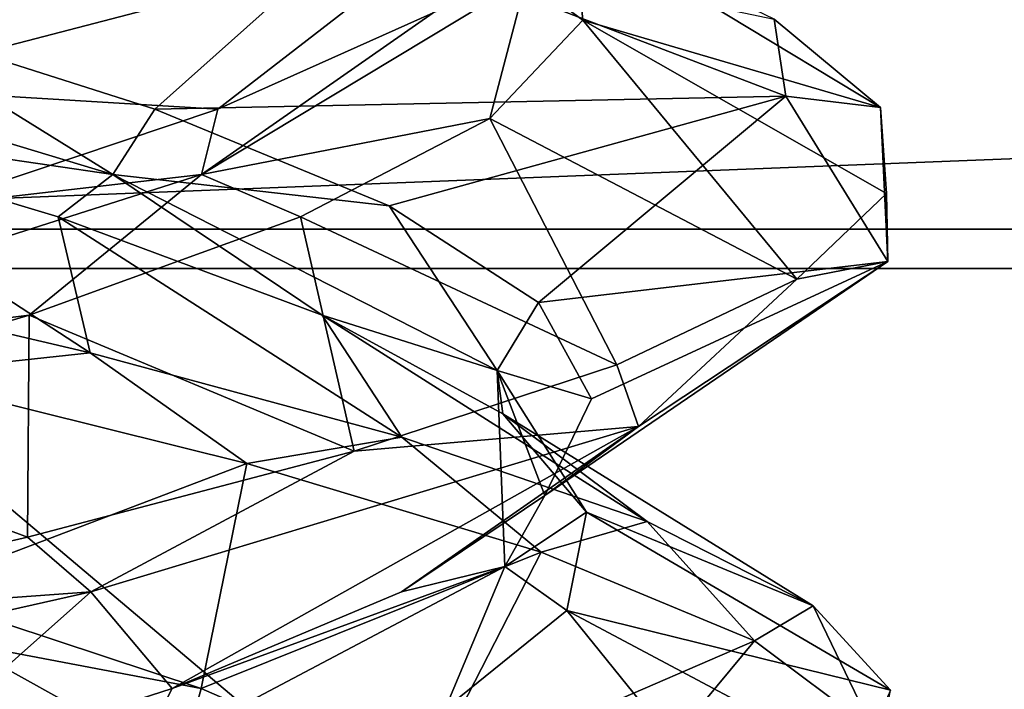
# Model space of a CAD drawing. Header units: millimetres. Extents: x -36.5 to 36.5, y -8.8 to 41.6.
# Tile 305 of 434: x 0.7 to 1.6, y 37.7 to 38.3. Entities that reach past the tile are written whole.
import ezdxf

# ---------------------------------------------------------------- set-up
doc = ezdxf.new("R2010")
doc.units = ezdxf.units.MM
doc.header["$LTSCALE"] = 65.185185
for name, color, linetype in [('160', 7, 'CONTINUOUS'), ('166', 7, 'CONTINUOUS'), ('232', 7, 'CONTINUOUS'), ('233', 7, 'CONTINUOUS'), ('234', 7, 'CONTINUOUS'), ('235', 7, 'CONTINUOUS'), ('236', 7, 'CONTINUOUS'), ('237', 7, 'CONTINUOUS'), ('242', 7, 'CONTINUOUS'), ('243', 7, 'CONTINUOUS'), ('321', 7, 'CONTINUOUS'), ('326', 7, 'CONTINUOUS'), ('327', 7, 'CONTINUOUS'), ('338', 7, 'CONTINUOUS'), ('340', 7, 'CONTINUOUS'), ('366', 7, 'CONTINUOUS'), ('383', 7, 'CONTINUOUS'), ('384', 7, 'CONTINUOUS'), ('386', 7, 'CONTINUOUS'), ('5', 7, 'CONTINUOUS'), ('519', 7, 'CONTINUOUS'), ('520', 7, 'CONTINUOUS'), ('71', 7, 'CONTINUOUS'), ('72', 7, 'CONTINUOUS'), ('73', 7, 'CONTINUOUS'), ('74', 7, 'CONTINUOUS'), ('75', 7, 'CONTINUOUS'), ('76', 7, 'CONTINUOUS'), ('81', 7, 'CONTINUOUS'), ('82', 7, 'CONTINUOUS')]:
    doc.layers.add(name, color=color, linetype=linetype)

msp = doc.modelspace()

# ---------------------------------------------------------------- linework, layer by layer
at = {"layer": '160', "color": 7, "linetype": 'CONTINUOUS'}
for points in [[(0.46314, 38.10009, 9.57329), (0.78344, 38.02508, 9.72085), (0.60408, 38.00556, 9.62702), (0.46314, 38.10009, 9.57329)], [(0.78344, 38.02508, 9.72085), (0.92256, 37.92664, 9.81725), (0.60408, 38.00556, 9.62702), (0.78344, 38.02508, 9.72085)], [(0.78344, 38.02508, 9.72085), (1.06043, 37.95007, 9.93911), (0.92256, 37.92664, 9.81725), (0.78344, 38.02508, 9.72085)], [(1.06043, 37.95007, 9.93911), (1.18459, 37.84772, 10.07981), (0.92256, 37.92664, 9.81725), (1.06043, 37.95007, 9.93911)], [(1.06043, 37.95007, 9.93911), (1.27882, 37.87506, 10.21602), (1.18459, 37.84772, 10.07981), (1.06043, 37.95007, 9.93911)], [(1.27882, 37.87506, 10.21602), (1.37417, 37.76881, 10.39862), (1.18459, 37.84772, 10.07981), (1.27882, 37.87506, 10.21602)], [(1.27882, 37.87506, 10.21602), (1.42652, 37.80004, 10.53629), (1.37417, 37.76881, 10.39862), (1.27882, 37.87506, 10.21602)], [(1.42652, 37.80004, 10.53629), (1.47972, 37.6899, 10.7542), (1.37417, 37.76881, 10.39862), (1.42652, 37.80004, 10.53629)], [(1.42652, 37.80004, 10.53629), (1.49536, 37.72503, 10.88217), (1.47972, 37.6899, 10.7542), (1.42652, 37.80004, 10.53629)]]:
    msp.add_3dface(points, dxfattribs=at)
at = {"layer": '166', "color": 7, "linetype": 'CONTINUOUS'}
for points in [[(1.10148, 38.4, -9.9818), (0.57613, 38.32548, -9.61506), (0.56941, 38.26144, -9.61228), (1.10148, 38.4, -9.9818)], [(1.0182, 38.4, -12.10148), (1.39182, 38.32163, -11.55931), (1.40211, 38.25313, -11.533), (1.0182, 38.4, -12.10148)], [(1.39182, 38.32163, -11.55931), (1.48628, 38.24309, -11.20245), (1.40211, 38.25313, -11.533), (1.39182, 38.32163, -11.55931)], [(1.40211, 38.25313, -11.533), (1.48628, 38.24309, -11.20245), (1.49278, 38.10626, -10.85304), (1.40211, 38.25313, -11.533)], [(1.48628, 38.24309, -11.20245), (1.49171, 38.16652, -10.8425), (1.49278, 38.10626, -10.85304), (1.48628, 38.24309, -11.20245)], [(1.49171, 38.16652, -10.8425), (1.41208, 38.09048, -10.49401), (1.49278, 38.10626, -10.85304), (1.49171, 38.16652, -10.8425)], [(1.49278, 38.10626, -10.85304), (1.41208, 38.09048, -10.49401), (1.27124, 37.95939, -10.2038), (1.49278, 38.10626, -10.85304)], [(1.41208, 38.09048, -10.49401), (1.25174, 38.01424, -10.17347), (1.27124, 37.95939, -10.2038), (1.41208, 38.09048, -10.49401)], [(1.25174, 38.01424, -10.17347), (1.01822, 37.93751, -9.89853), (1.27124, 37.95939, -10.2038), (1.25174, 38.01424, -10.17347)], [(1.27124, 37.95939, -10.2038), (1.01822, 37.93751, -9.89853), (0.78382, 37.81252, -9.72108), (1.27124, 37.95939, -10.2038)], [(1.01822, 37.93751, -9.89853), (0.72756, 37.8612, -9.68826), (0.78382, 37.81252, -9.72108), (1.01822, 37.93751, -9.89853)], [(0.72756, 37.8612, -9.68826), (0.39196, 37.78415, -9.55212), (0.78382, 37.81252, -9.72108), (0.72756, 37.8612, -9.68826)], [(0.78382, 37.81252, -9.72108), (0.39196, 37.78415, -9.55212), (0.13245, 37.66564, -9.50586), (0.78382, 37.81252, -9.72108)]]:
    msp.add_3dface(points, dxfattribs=at)
at = {"layer": '232', "color": 7, "linetype": 'CONTINUOUS'}
for points in [[(0.78344, 38.02508, -12.27915), (0.46314, 38.10009, -12.42671), (0.46319, 38.23328, -12.13877), (0.78344, 38.02508, -12.27915)], [(0.75482, 38.14581, -11.97036), (0.78344, 38.02508, -12.27915), (0.46319, 38.23328, -12.13877), (0.75482, 38.14581, -11.97036)], [(1.06043, 37.95007, -12.06089), (0.78344, 38.02508, -12.27915), (0.75482, 38.14581, -11.97036), (1.06043, 37.95007, -12.06089)], [(0.98981, 38.05834, -11.72913), (1.06043, 37.95007, -12.06089), (0.75482, 38.14581, -11.97036), (0.98981, 38.05834, -11.72913)], [(1.27882, 37.87506, -11.78398), (1.06043, 37.95007, -12.06089), (0.98981, 38.05834, -11.72913), (1.27882, 37.87506, -11.78398)], [(1.15052, 37.97087, -11.43319), (1.27882, 37.87506, -11.78398), (0.98981, 38.05834, -11.72913), (1.15052, 37.97087, -11.43319)], [(1.42652, 37.80004, -11.46371), (1.27882, 37.87506, -11.78398), (1.15052, 37.97087, -11.43319), (1.42652, 37.80004, -11.46371)], [(1.2249, 37.8834, -11.10474), (1.42652, 37.80004, -11.46371), (1.15052, 37.97087, -11.43319), (1.2249, 37.8834, -11.10474)], [(1.20736, 37.79593, -10.76844), (1.49536, 37.72503, -11.11783), (1.2249, 37.8834, -11.10474), (1.20736, 37.79593, -10.76844)], [(1.49536, 37.72503, -11.11783), (1.42652, 37.80004, -11.46371), (1.2249, 37.8834, -11.10474), (1.49536, 37.72503, -11.11783)], [(1.09923, 37.70846, -10.44951), (1.38584, 37.57501, -10.42604), (1.20736, 37.79593, -10.76844), (1.09923, 37.70846, -10.44951)], [(1.48155, 37.65002, -10.76546), (1.49536, 37.72503, -11.11783), (1.20736, 37.79593, -10.76844), (1.48155, 37.65002, -10.76546)], [(1.38584, 37.57501, -10.42604), (1.48155, 37.65002, -10.76546), (1.20736, 37.79593, -10.76844), (1.38584, 37.57501, -10.42604)]]:
    msp.add_3dface(points, dxfattribs=at)
at = {"layer": '233', "color": 7, "linetype": 'CONTINUOUS'}
for points in [[(0.46319, 38.23328, -12.13877), (0.22707, 38.35781, -12.17148), (0.80359, 38.18357, -11.88214), (0.46319, 38.23328, -12.13877)], [(0.80359, 38.18357, -11.88214), (0.22707, 38.35781, -12.17148), (0.57156, 38.32733, -12.08842), (0.80359, 38.18357, -11.88214)], [(0.84084, 38.24151, -11.89685), (0.80359, 38.18357, -11.88214), (0.57156, 38.32733, -12.08842), (0.84084, 38.24151, -11.89685)], [(1.04935, 38.15568, -11.64047), (0.80359, 38.18357, -11.88214), (0.84084, 38.24151, -11.89685), (1.04935, 38.15568, -11.64047)], [(0.75482, 38.14581, -11.97036), (0.46319, 38.23328, -12.13877), (0.80359, 38.18357, -11.88214), (0.75482, 38.14581, -11.97036)], [(0.98981, 38.05834, -11.72913), (0.75482, 38.14581, -11.97036), (0.80359, 38.18357, -11.88214), (0.98981, 38.05834, -11.72913)], [(0.98981, 38.05834, -11.72913), (0.80359, 38.18357, -11.88214), (1.14528, 38.00934, -11.33504), (0.98981, 38.05834, -11.72913)], [(1.14528, 38.00934, -11.33504), (0.80359, 38.18357, -11.88214), (1.04935, 38.15568, -11.64047), (1.14528, 38.00934, -11.33504)], [(1.18204, 38.06986, -11.33781), (1.14528, 38.00934, -11.33504), (1.04935, 38.15568, -11.64047), (1.18204, 38.06986, -11.33781)], [(1.22932, 37.98403, -11.01074), (1.14528, 38.00934, -11.33504), (1.18204, 38.06986, -11.33781), (1.22932, 37.98403, -11.01074)], [(1.15052, 37.97087, -11.43319), (0.98981, 38.05834, -11.72913), (1.14528, 38.00934, -11.33504), (1.15052, 37.97087, -11.43319)], [(1.2249, 37.8834, -11.10474), (1.15052, 37.97087, -11.43319), (1.14528, 38.00934, -11.33504), (1.2249, 37.8834, -11.10474)], [(1.2249, 37.8834, -11.10474), (1.14528, 38.00934, -11.33504), (1.15232, 37.83511, -10.69003), (1.2249, 37.8834, -11.10474)], [(1.15232, 37.83511, -10.69003), (1.14528, 38.00934, -11.33504), (1.18777, 37.89821, -10.6829), (1.15232, 37.83511, -10.69003)], [(1.18777, 37.89821, -10.6829), (1.14528, 38.00934, -11.33504), (1.22932, 37.98403, -11.01074), (1.18777, 37.89821, -10.6829)], [(1.06038, 37.81238, -10.37796), (1.15232, 37.83511, -10.69003), (1.18777, 37.89821, -10.6829), (1.06038, 37.81238, -10.37796)], [(1.20736, 37.79593, -10.76844), (1.2249, 37.8834, -11.10474), (1.15232, 37.83511, -10.69003), (1.20736, 37.79593, -10.76844)], [(1.09923, 37.70846, -10.44951), (1.15232, 37.83511, -10.69003), (0.82264, 37.66087, -10.1356), (1.09923, 37.70846, -10.44951)], [(0.82264, 37.66087, -10.1356), (1.15232, 37.83511, -10.69003), (0.85638, 37.72656, -10.11798), (0.82264, 37.66087, -10.1356)], [(0.85638, 37.72656, -10.11798), (1.15232, 37.83511, -10.69003), (1.06038, 37.81238, -10.37796), (0.85638, 37.72656, -10.11798)], [(1.09923, 37.70846, -10.44951), (1.20736, 37.79593, -10.76844), (1.15232, 37.83511, -10.69003), (1.09923, 37.70846, -10.44951)], [(0.59049, 37.64073, -9.92173), (0.82264, 37.66087, -10.1356), (0.85638, 37.72656, -10.11798), (0.59049, 37.64073, -9.92173)]]:
    msp.add_3dface(points, dxfattribs=at)
at = {"layer": '234', "color": 7, "linetype": 'CONTINUOUS'}
for points in [[(1.0182, 38.4, -12.10148), (0.84084, 38.24151, -11.89685), (0.57156, 38.32733, -12.08842), (1.0182, 38.4, -12.10148)], [(1.0182, 38.4, -12.10148), (1.40211, 38.25313, -11.533), (0.84084, 38.24151, -11.89685), (1.0182, 38.4, -12.10148)], [(1.40211, 38.25313, -11.533), (1.04935, 38.15568, -11.64047), (0.84084, 38.24151, -11.89685), (1.40211, 38.25313, -11.533)], [(1.40211, 38.25313, -11.533), (1.18204, 38.06986, -11.33781), (1.04935, 38.15568, -11.64047), (1.40211, 38.25313, -11.533)], [(1.40211, 38.25313, -11.533), (1.49278, 38.10626, -10.85304), (1.18204, 38.06986, -11.33781), (1.40211, 38.25313, -11.533)], [(1.49278, 38.10626, -10.85304), (1.22932, 37.98403, -11.01074), (1.18204, 38.06986, -11.33781), (1.49278, 38.10626, -10.85304)], [(1.49278, 38.10626, -10.85304), (1.27124, 37.95939, -10.2038), (1.18777, 37.89821, -10.6829), (1.49278, 38.10626, -10.85304)], [(1.49278, 38.10626, -10.85304), (1.18777, 37.89821, -10.6829), (1.22932, 37.98403, -11.01074), (1.49278, 38.10626, -10.85304)], [(1.27124, 37.95939, -10.2038), (0.78382, 37.81252, -9.72108), (0.85638, 37.72656, -10.11798), (1.27124, 37.95939, -10.2038)], [(1.27124, 37.95939, -10.2038), (0.85638, 37.72656, -10.11798), (1.06038, 37.81238, -10.37796), (1.27124, 37.95939, -10.2038)], [(1.27124, 37.95939, -10.2038), (1.06038, 37.81238, -10.37796), (1.18777, 37.89821, -10.6829), (1.27124, 37.95939, -10.2038)], [(0.78382, 37.81252, -9.72108), (0.13245, 37.66564, -9.50586), (0.59049, 37.64073, -9.92173), (0.78382, 37.81252, -9.72108)], [(0.78382, 37.81252, -9.72108), (0.59049, 37.64073, -9.92173), (0.85638, 37.72656, -10.11798), (0.78382, 37.81252, -9.72108)]]:
    msp.add_3dface(points, dxfattribs=at)
at = {"layer": '235', "color": 7, "linetype": 'CONTINUOUS'}
for points in [[(1.48628, 38.24309, -11.20245), (1.39182, 38.32163, -11.55931), (1.21302, 38.40822, -11.19984), (1.48628, 38.24309, -11.20245)], [(1.22173, 38.32075, -10.86319), (1.48628, 38.24309, -11.20245), (1.21302, 38.40822, -11.19984), (1.22173, 38.32075, -10.86319)], [(1.13877, 38.23328, -10.53681), (1.41208, 38.09048, -10.49401), (1.22173, 38.32075, -10.86319), (1.13877, 38.23328, -10.53681)], [(1.41208, 38.09048, -10.49401), (1.49171, 38.16652, -10.8425), (1.22173, 38.32075, -10.86319), (1.41208, 38.09048, -10.49401)], [(1.49171, 38.16652, -10.8425), (1.48628, 38.24309, -11.20245), (1.22173, 38.32075, -10.86319), (1.49171, 38.16652, -10.8425)], [(0.97036, 38.14581, -10.24518), (1.25174, 38.01424, -10.17347), (1.13877, 38.23328, -10.53681), (0.97036, 38.14581, -10.24518)], [(1.25174, 38.01424, -10.17347), (1.41208, 38.09048, -10.49401), (1.13877, 38.23328, -10.53681), (1.25174, 38.01424, -10.17347)], [(0.72913, 38.05834, -10.01019), (1.01822, 37.93751, -9.89853), (0.97036, 38.14581, -10.24518), (0.72913, 38.05834, -10.01019)], [(1.01822, 37.93751, -9.89853), (1.25174, 38.01424, -10.17347), (0.97036, 38.14581, -10.24518), (1.01822, 37.93751, -9.89853)], [(0.43319, 37.97087, -9.84948), (0.72756, 37.8612, -9.68826), (0.72913, 38.05834, -10.01019), (0.43319, 37.97087, -9.84948)], [(0.72756, 37.8612, -9.68826), (1.01822, 37.93751, -9.89853), (0.72913, 38.05834, -10.01019), (0.72756, 37.8612, -9.68826)], [(0.39196, 37.78415, -9.55212), (0.72756, 37.8612, -9.68826), (0.43319, 37.97087, -9.84948), (0.39196, 37.78415, -9.55212)]]:
    msp.add_3dface(points, dxfattribs=at)
at = {"layer": '236', "color": 7, "linetype": 'CONTINUOUS'}
for points in [[(1.22173, 38.32075, -10.86319), (1.21302, 38.40822, -11.19984), (1.1715, 38.35783, -10.77302), (1.22173, 38.32075, -10.86319)], [(1.13877, 38.23328, -10.53681), (1.1715, 38.35783, -10.77302), (0.8822, 38.1836, -10.19648), (1.13877, 38.23328, -10.53681)], [(0.8822, 38.1836, -10.19648), (1.1715, 38.35783, -10.77302), (1.08842, 38.32733, -10.42844), (0.8822, 38.1836, -10.19648)], [(1.13877, 38.23328, -10.53681), (1.22173, 38.32075, -10.86319), (1.1715, 38.35783, -10.77302), (1.13877, 38.23328, -10.53681)], [(0.89685, 38.24151, -10.15916), (0.8822, 38.1836, -10.19648), (1.08842, 38.32733, -10.42844), (0.89685, 38.24151, -10.15916)], [(0.64047, 38.15568, -9.95065), (0.8822, 38.1836, -10.19648), (0.89685, 38.24151, -10.15916), (0.64047, 38.15568, -9.95065)], [(0.97036, 38.14581, -10.24518), (1.13877, 38.23328, -10.53681), (0.8822, 38.1836, -10.19648), (0.97036, 38.14581, -10.24518)], [(0.72913, 38.05834, -10.01019), (0.8822, 38.1836, -10.19648), (0.33513, 38.00936, -9.85474), (0.72913, 38.05834, -10.01019)], [(0.33513, 38.00936, -9.85474), (0.8822, 38.1836, -10.19648), (0.64047, 38.15568, -9.95065), (0.33513, 38.00936, -9.85474)], [(0.72913, 38.05834, -10.01019), (0.97036, 38.14581, -10.24518), (0.8822, 38.1836, -10.19648), (0.72913, 38.05834, -10.01019)], [(0.43319, 37.97087, -9.84948), (0.72913, 38.05834, -10.01019), (0.33513, 38.00936, -9.85474), (0.43319, 37.97087, -9.84948)]]:
    msp.add_3dface(points, dxfattribs=at)
at = {"layer": '237', "color": 7, "linetype": 'CONTINUOUS'}
for points in [[(1.10148, 38.4, -9.9818), (0.56941, 38.26144, -9.61228), (0.89685, 38.24151, -10.15916), (1.10148, 38.4, -9.9818)], [(1.10148, 38.4, -9.9818), (0.89685, 38.24151, -10.15916), (1.08842, 38.32733, -10.42844), (1.10148, 38.4, -9.9818)], [(0.56941, 38.26144, -9.61228), (0.64047, 38.15568, -9.95065), (0.89685, 38.24151, -10.15916), (0.56941, 38.26144, -9.61228)]]:
    msp.add_3dface(points, dxfattribs=at)
at = {"layer": '242', "color": 7, "linetype": 'CONTINUOUS'}
for points in [[(0.55049, 37.70846, -12.09923), (0.30988, 37.83513, -12.15234), (0.86434, 37.6609, -11.82271), (0.55049, 37.70846, -12.09923)], [(0.86434, 37.6609, -11.82271), (0.30988, 37.83513, -12.15234), (0.88202, 37.72656, -11.85638), (0.86434, 37.6609, -11.82271)], [(0.88202, 37.72656, -11.85638), (0.30988, 37.83513, -12.15234), (0.62204, 37.81238, -12.06038), (0.88202, 37.72656, -11.85638)], [(1.07827, 37.64073, -11.59049), (0.86434, 37.6609, -11.82271), (0.88202, 37.72656, -11.85638), (1.07827, 37.64073, -11.59049)]]:
    msp.add_3dface(points, dxfattribs=at)
at = {"layer": '243', "color": 7, "linetype": 'CONTINUOUS'}
for points in [[(0.92256, 37.92664, -12.18275), (0.62204, 37.81238, -12.06038), (0.60408, 38.00556, -12.37298), (0.92256, 37.92664, -12.18275)], [(0.88202, 37.72656, -11.85638), (0.62204, 37.81238, -12.06038), (0.92256, 37.92664, -12.18275), (0.88202, 37.72656, -11.85638)], [(1.18459, 37.84772, -11.92019), (0.88202, 37.72656, -11.85638), (0.92256, 37.92664, -12.18275), (1.18459, 37.84772, -11.92019)], [(1.07827, 37.64073, -11.59049), (0.88202, 37.72656, -11.85638), (1.18459, 37.84772, -11.92019), (1.07827, 37.64073, -11.59049)], [(1.37417, 37.76881, -11.60138), (1.07827, 37.64073, -11.59049), (1.18459, 37.84772, -11.92019), (1.37417, 37.76881, -11.60138)], [(1.1966, 37.55491, -11.28194), (1.07827, 37.64073, -11.59049), (1.37417, 37.76881, -11.60138), (1.1966, 37.55491, -11.28194)], [(1.47972, 37.6899, -11.2458), (1.1966, 37.55491, -11.28194), (1.37417, 37.76881, -11.60138), (1.47972, 37.6899, -11.2458)]]:
    msp.add_3dface(points, dxfattribs=at)
at = {"layer": '321', "color": 7, "linetype": 'CONTINUOUS'}
for points in [[(0.46314, 38.10009, -12.42671), (0.78344, 38.02508, -12.27915), (0.60408, 38.00556, -12.37298), (0.46314, 38.10009, -12.42671)], [(0.78344, 38.02508, -12.27915), (0.92256, 37.92664, -12.18275), (0.60408, 38.00556, -12.37298), (0.78344, 38.02508, -12.27915)], [(0.78344, 38.02508, -12.27915), (1.06043, 37.95007, -12.06089), (0.92256, 37.92664, -12.18275), (0.78344, 38.02508, -12.27915)], [(1.06043, 37.95007, -12.06089), (1.18459, 37.84772, -11.92019), (0.92256, 37.92664, -12.18275), (1.06043, 37.95007, -12.06089)], [(1.06043, 37.95007, -12.06089), (1.27882, 37.87506, -11.78398), (1.18459, 37.84772, -11.92019), (1.06043, 37.95007, -12.06089)], [(1.27882, 37.87506, -11.78398), (1.37417, 37.76881, -11.60138), (1.18459, 37.84772, -11.92019), (1.27882, 37.87506, -11.78398)], [(1.27882, 37.87506, -11.78398), (1.42652, 37.80004, -11.46371), (1.37417, 37.76881, -11.60138), (1.27882, 37.87506, -11.78398)], [(1.42652, 37.80004, -11.46371), (1.47972, 37.6899, -11.2458), (1.37417, 37.76881, -11.60138), (1.42652, 37.80004, -11.46371)], [(1.42652, 37.80004, -11.46371), (1.49536, 37.72503, -11.11783), (1.47972, 37.6899, -11.2458), (1.42652, 37.80004, -11.46371)]]:
    msp.add_3dface(points, dxfattribs=at)
at = {"layer": '326', "color": 7, "linetype": 'CONTINUOUS'}
for points in [[(5, 34.1, 15.2), (19.8, 38.1, 15.2), (-9.3, 38.1, 15.2), (5, 34.1, 15.2)], [(-9.3, 36.1, 15.2), (5, 34.1, 15.2), (-9.3, 38.1, 15.2), (-9.3, 36.1, 15.2)]]:
    msp.add_3dface(points, dxfattribs=at)
at = {"layer": '327', "color": 7, "linetype": 'CONTINUOUS'}
for points in [[(-9.3, 38.1, -15.2), (19.8, 38.1, -15.2), (-9.3, 36.1, -15.2), (-9.3, 38.1, -15.2)], [(-9.3, 36.1, -15.2), (19.8, 38.1, -15.2), (5, 34.1, -15.2), (-9.3, 36.1, -15.2)]]:
    msp.add_3dface(points, dxfattribs=at)
at = {"layer": '338', "color": 7, "linetype": 'CONTINUOUS'}
for points in [[(19.8, 39.17842, -15.02972), (19.8, 38.1, -15.2), (-9.3, 39.10117, -15.05375), (19.8, 39.17842, -15.02972)], [(19.8, 38.1, -15.2), (-9.3, 38.1, -15.2), (-9.3, 39.10117, -15.05375), (19.8, 38.1, -15.2)]]:
    msp.add_3dface(points, dxfattribs=at)
at = {"layer": '340', "color": 7, "linetype": 'CONTINUOUS'}
for points in [[(-9.3, 38.1, 15.2), (19.8, 38.1, 15.2), (19.8, 39.17842, 15.02972), (-9.3, 38.1, 15.2)], [(-9.3, 38.1, 15.2), (19.8, 39.17842, 15.02972), (-9.3, 39.10117, 15.05375), (-9.3, 38.1, 15.2)]]:
    msp.add_3dface(points, dxfattribs=at)
at = {"layer": '366', "color": 7, "linetype": 'CONTINUOUS'}
for points in [[(5, 34.1, 13.80473), (-9.01578, 34.1, 13.80473), (0, 38.1349, 13.7343), (5, 34.1, 13.80473)], [(19.8, 38.1349, 13.7343), (5, 34.1, 13.80473), (0, 38.1349, 13.7343), (19.8, 38.1349, 13.7343)]]:
    msp.add_3dface(points, dxfattribs=at)
at = {"layer": '383', "color": 7, "linetype": 'CONTINUOUS'}
for points in [[(-8.70476, 34.1, -13.80473), (5, 34.1, -13.80473), (-8.63433, 38.1349, -13.7343), (-8.70476, 34.1, -13.80473)], [(-8.63433, 38.1349, -13.7343), (5, 34.1, -13.80473), (0, 38.1349, -13.7343), (-8.63433, 38.1349, -13.7343)], [(5, 34.1, -13.80473), (10.93891, 32.1, -13.84837), (0, 38.1349, -13.7343), (5, 34.1, -13.80473)], [(0, 38.1349, -13.7343), (10.93891, 32.1, -13.84837), (13.8933, 38.1349, -13.7343), (0, 38.1349, -13.7343)]]:
    msp.add_3dface(points, dxfattribs=at)
at = {"layer": '384', "color": 7, "linetype": 'CONTINUOUS'}
for points in [[(0.65069, 38.6893, -13.64581), (0, 38.1349, -13.7343), (13.71683, 38.67116, -13.65131), (0.65069, 38.6893, -13.64581)], [(0, 38.1349, -13.7343), (13.8933, 38.1349, -13.7343), (13.71683, 38.67116, -13.65131), (0, 38.1349, -13.7343)]]:
    msp.add_3dface(points, dxfattribs=at)
at = {"layer": '386', "color": 7, "linetype": 'CONTINUOUS'}
for points in [[(19.8, 38.88806, 13.5728), (19.8, 38.1349, 13.7343), (0.65197, 38.69039, 13.64548), (19.8, 38.88806, 13.5728)], [(19.8, 38.1349, 13.7343), (0, 38.1349, 13.7343), (0.65197, 38.69039, 13.64548), (19.8, 38.1349, 13.7343)]]:
    msp.add_3dface(points, dxfattribs=at)
at = {"layer": '5', "color": 7, "linetype": 'CONTINUOUS'}
for points in [[(1.10148, 38.4, 12.0182), (0.57613, 38.32548, 12.38494), (0.56941, 38.26144, 12.38772), (1.10148, 38.4, 12.0182)], [(1.0182, 38.4, 9.89852), (1.39182, 38.32163, 10.44069), (1.40211, 38.25313, 10.467), (1.0182, 38.4, 9.89852)], [(1.39182, 38.32163, 10.44069), (1.48628, 38.24309, 10.79755), (1.40211, 38.25313, 10.467), (1.39182, 38.32163, 10.44069)], [(1.40211, 38.25313, 10.467), (1.48628, 38.24309, 10.79755), (1.49278, 38.10626, 11.14696), (1.40211, 38.25313, 10.467)], [(1.48628, 38.24309, 10.79755), (1.49171, 38.16652, 11.1575), (1.49278, 38.10626, 11.14696), (1.48628, 38.24309, 10.79755)], [(1.49171, 38.16652, 11.1575), (1.41208, 38.09048, 11.50599), (1.49278, 38.10626, 11.14696), (1.49171, 38.16652, 11.1575)], [(1.49278, 38.10626, 11.14696), (1.41208, 38.09048, 11.50599), (1.27124, 37.95939, 11.7962), (1.49278, 38.10626, 11.14696)], [(1.41208, 38.09048, 11.50599), (1.25174, 38.01424, 11.82653), (1.27124, 37.95939, 11.7962), (1.41208, 38.09048, 11.50599)], [(1.25174, 38.01424, 11.82653), (1.01822, 37.93751, 12.10147), (1.27124, 37.95939, 11.7962), (1.25174, 38.01424, 11.82653)], [(1.27124, 37.95939, 11.7962), (1.01822, 37.93751, 12.10147), (0.78382, 37.81252, 12.27892), (1.27124, 37.95939, 11.7962)], [(1.01822, 37.93751, 12.10147), (0.72756, 37.8612, 12.31174), (0.78382, 37.81252, 12.27892), (1.01822, 37.93751, 12.10147)], [(0.72756, 37.8612, 12.31174), (0.39196, 37.78415, 12.44788), (0.78382, 37.81252, 12.27892), (0.72756, 37.8612, 12.31174)], [(0.78382, 37.81252, 12.27892), (0.39196, 37.78415, 12.44788), (0.13245, 37.66564, 12.49414), (0.78382, 37.81252, 12.27892)]]:
    msp.add_3dface(points, dxfattribs=at)
at = {"layer": '519', "color": 7, "linetype": 'CONTINUOUS'}
for points in [[(5.2, 34.1, -5.904), (7.97857, 40.1, -5.79927), (-1.91105, 40.1, -5.79927), (5.2, 34.1, -5.904)], [(-1.91105, 38.34213, -5.82995), (5.2, 34.1, -5.904), (-1.91105, 40.1, -5.79927), (-1.91105, 38.34213, -5.82995)], [(-3.11105, 34.1, -5.904), (5.2, 34.1, -5.904), (-3.11105, 38.34213, -5.82995), (-3.11105, 34.1, -5.904)], [(-3.11105, 38.34213, -5.82995), (5.2, 34.1, -5.904), (-1.91105, 38.34213, -5.82995), (-3.11105, 38.34213, -5.82995)]]:
    msp.add_3dface(points, dxfattribs=at)
at = {"layer": '520', "color": 7, "linetype": 'CONTINUOUS'}
for points in [[(0.52618, 37.00475, -8.29671), (0.52128, 39.90349, -8.3473), (6.76407, 39.90349, -8.3473), (0.52618, 37.00475, -8.29671)], [(0.53105, 34.1, -8.246), (0.52618, 37.00475, -8.29671), (6.76407, 39.90349, -8.3473), (0.53105, 34.1, -8.246)], [(5.2, 34.1, -8.246), (0.53105, 34.1, -8.246), (6.76407, 39.90349, -8.3473), (5.2, 34.1, -8.246)]]:
    msp.add_3dface(points, dxfattribs=at)
at = {"layer": '71', "color": 7, "linetype": 'CONTINUOUS'}
for points in [[(0.78344, 38.02508, 9.72085), (0.46314, 38.10009, 9.57329), (0.46319, 38.23328, 9.86123), (0.78344, 38.02508, 9.72085)], [(0.75482, 38.14581, 10.02964), (0.78344, 38.02508, 9.72085), (0.46319, 38.23328, 9.86123), (0.75482, 38.14581, 10.02964)], [(1.06043, 37.95007, 9.93911), (0.78344, 38.02508, 9.72085), (0.75482, 38.14581, 10.02964), (1.06043, 37.95007, 9.93911)], [(0.98981, 38.05834, 10.27087), (1.06043, 37.95007, 9.93911), (0.75482, 38.14581, 10.02964), (0.98981, 38.05834, 10.27087)], [(1.27882, 37.87506, 10.21602), (1.06043, 37.95007, 9.93911), (0.98981, 38.05834, 10.27087), (1.27882, 37.87506, 10.21602)], [(1.15052, 37.97087, 10.56681), (1.27882, 37.87506, 10.21602), (0.98981, 38.05834, 10.27087), (1.15052, 37.97087, 10.56681)], [(1.42652, 37.80004, 10.53629), (1.27882, 37.87506, 10.21602), (1.15052, 37.97087, 10.56681), (1.42652, 37.80004, 10.53629)], [(1.2249, 37.8834, 10.89526), (1.42652, 37.80004, 10.53629), (1.15052, 37.97087, 10.56681), (1.2249, 37.8834, 10.89526)], [(1.20736, 37.79593, 11.23156), (1.49536, 37.72503, 10.88217), (1.2249, 37.8834, 10.89526), (1.20736, 37.79593, 11.23156)], [(1.49536, 37.72503, 10.88217), (1.42652, 37.80004, 10.53629), (1.2249, 37.8834, 10.89526), (1.49536, 37.72503, 10.88217)], [(1.09923, 37.70846, 11.55049), (1.38584, 37.57501, 11.57396), (1.20736, 37.79593, 11.23156), (1.09923, 37.70846, 11.55049)], [(1.48155, 37.65002, 11.23454), (1.49536, 37.72503, 10.88217), (1.20736, 37.79593, 11.23156), (1.48155, 37.65002, 11.23454)], [(1.38584, 37.57501, 11.57396), (1.48155, 37.65002, 11.23454), (1.20736, 37.79593, 11.23156), (1.38584, 37.57501, 11.57396)]]:
    msp.add_3dface(points, dxfattribs=at)
at = {"layer": '72', "color": 7, "linetype": 'CONTINUOUS'}
for points in [[(0.46319, 38.23328, 9.86123), (0.22707, 38.35781, 9.82852), (0.80359, 38.18357, 10.11786), (0.46319, 38.23328, 9.86123)], [(0.80359, 38.18357, 10.11786), (0.22707, 38.35781, 9.82852), (0.57156, 38.32733, 9.91158), (0.80359, 38.18357, 10.11786)], [(0.84084, 38.24151, 10.10315), (0.80359, 38.18357, 10.11786), (0.57156, 38.32733, 9.91158), (0.84084, 38.24151, 10.10315)], [(1.04935, 38.15568, 10.35953), (0.80359, 38.18357, 10.11786), (0.84084, 38.24151, 10.10315), (1.04935, 38.15568, 10.35953)], [(0.75482, 38.14581, 10.02964), (0.46319, 38.23328, 9.86123), (0.80359, 38.18357, 10.11786), (0.75482, 38.14581, 10.02964)], [(0.98981, 38.05834, 10.27087), (0.75482, 38.14581, 10.02964), (0.80359, 38.18357, 10.11786), (0.98981, 38.05834, 10.27087)], [(0.98981, 38.05834, 10.27087), (0.80359, 38.18357, 10.11786), (1.14528, 38.00934, 10.66496), (0.98981, 38.05834, 10.27087)], [(1.14528, 38.00934, 10.66496), (0.80359, 38.18357, 10.11786), (1.04935, 38.15568, 10.35953), (1.14528, 38.00934, 10.66496)], [(1.18204, 38.06986, 10.66219), (1.14528, 38.00934, 10.66496), (1.04935, 38.15568, 10.35953), (1.18204, 38.06986, 10.66219)], [(1.22932, 37.98403, 10.98926), (1.14528, 38.00934, 10.66496), (1.18204, 38.06986, 10.66219), (1.22932, 37.98403, 10.98926)], [(1.15052, 37.97087, 10.56681), (0.98981, 38.05834, 10.27087), (1.14528, 38.00934, 10.66496), (1.15052, 37.97087, 10.56681)], [(1.2249, 37.8834, 10.89526), (1.15052, 37.97087, 10.56681), (1.14528, 38.00934, 10.66496), (1.2249, 37.8834, 10.89526)], [(1.2249, 37.8834, 10.89526), (1.14528, 38.00934, 10.66496), (1.15232, 37.83511, 11.30997), (1.2249, 37.8834, 10.89526)], [(1.15232, 37.83511, 11.30997), (1.14528, 38.00934, 10.66496), (1.18777, 37.89821, 11.3171), (1.15232, 37.83511, 11.30997)], [(1.18777, 37.89821, 11.3171), (1.14528, 38.00934, 10.66496), (1.22932, 37.98403, 10.98926), (1.18777, 37.89821, 11.3171)], [(1.06038, 37.81238, 11.62204), (1.15232, 37.83511, 11.30997), (1.18777, 37.89821, 11.3171), (1.06038, 37.81238, 11.62204)], [(1.20736, 37.79593, 11.23156), (1.2249, 37.8834, 10.89526), (1.15232, 37.83511, 11.30997), (1.20736, 37.79593, 11.23156)], [(1.09923, 37.70846, 11.55049), (1.15232, 37.83511, 11.30997), (0.82264, 37.66087, 11.8644), (1.09923, 37.70846, 11.55049)], [(0.82264, 37.66087, 11.8644), (1.15232, 37.83511, 11.30997), (0.85638, 37.72656, 11.88202), (0.82264, 37.66087, 11.8644)], [(0.85638, 37.72656, 11.88202), (1.15232, 37.83511, 11.30997), (1.06038, 37.81238, 11.62204), (0.85638, 37.72656, 11.88202)], [(1.09923, 37.70846, 11.55049), (1.20736, 37.79593, 11.23156), (1.15232, 37.83511, 11.30997), (1.09923, 37.70846, 11.55049)], [(0.59049, 37.64073, 12.07827), (0.82264, 37.66087, 11.8644), (0.85638, 37.72656, 11.88202), (0.59049, 37.64073, 12.07827)]]:
    msp.add_3dface(points, dxfattribs=at)
at = {"layer": '73', "color": 7, "linetype": 'CONTINUOUS'}
for points in [[(1.0182, 38.4, 9.89852), (0.84084, 38.24151, 10.10315), (0.57156, 38.32733, 9.91158), (1.0182, 38.4, 9.89852)], [(1.0182, 38.4, 9.89852), (1.40211, 38.25313, 10.467), (0.84084, 38.24151, 10.10315), (1.0182, 38.4, 9.89852)], [(1.40211, 38.25313, 10.467), (1.04935, 38.15568, 10.35953), (0.84084, 38.24151, 10.10315), (1.40211, 38.25313, 10.467)], [(1.40211, 38.25313, 10.467), (1.18204, 38.06986, 10.66219), (1.04935, 38.15568, 10.35953), (1.40211, 38.25313, 10.467)], [(1.40211, 38.25313, 10.467), (1.49278, 38.10626, 11.14696), (1.18204, 38.06986, 10.66219), (1.40211, 38.25313, 10.467)], [(1.49278, 38.10626, 11.14696), (1.22932, 37.98403, 10.98926), (1.18204, 38.06986, 10.66219), (1.49278, 38.10626, 11.14696)], [(1.49278, 38.10626, 11.14696), (1.27124, 37.95939, 11.7962), (1.18777, 37.89821, 11.3171), (1.49278, 38.10626, 11.14696)], [(1.49278, 38.10626, 11.14696), (1.18777, 37.89821, 11.3171), (1.22932, 37.98403, 10.98926), (1.49278, 38.10626, 11.14696)], [(1.27124, 37.95939, 11.7962), (0.78382, 37.81252, 12.27892), (0.85638, 37.72656, 11.88202), (1.27124, 37.95939, 11.7962)], [(1.27124, 37.95939, 11.7962), (0.85638, 37.72656, 11.88202), (1.06038, 37.81238, 11.62204), (1.27124, 37.95939, 11.7962)], [(1.27124, 37.95939, 11.7962), (1.06038, 37.81238, 11.62204), (1.18777, 37.89821, 11.3171), (1.27124, 37.95939, 11.7962)], [(0.78382, 37.81252, 12.27892), (0.13245, 37.66564, 12.49414), (0.59049, 37.64073, 12.07827), (0.78382, 37.81252, 12.27892)], [(0.78382, 37.81252, 12.27892), (0.59049, 37.64073, 12.07827), (0.85638, 37.72656, 11.88202), (0.78382, 37.81252, 12.27892)]]:
    msp.add_3dface(points, dxfattribs=at)
at = {"layer": '74', "color": 7, "linetype": 'CONTINUOUS'}
for points in [[(1.48628, 38.24309, 10.79755), (1.39182, 38.32163, 10.44069), (1.21302, 38.40822, 10.80016), (1.48628, 38.24309, 10.79755)], [(1.22173, 38.32075, 11.13681), (1.48628, 38.24309, 10.79755), (1.21302, 38.40822, 10.80016), (1.22173, 38.32075, 11.13681)], [(1.13877, 38.23328, 11.46319), (1.41208, 38.09048, 11.50599), (1.22173, 38.32075, 11.13681), (1.13877, 38.23328, 11.46319)], [(1.41208, 38.09048, 11.50599), (1.49171, 38.16652, 11.1575), (1.22173, 38.32075, 11.13681), (1.41208, 38.09048, 11.50599)], [(1.49171, 38.16652, 11.1575), (1.48628, 38.24309, 10.79755), (1.22173, 38.32075, 11.13681), (1.49171, 38.16652, 11.1575)], [(0.97036, 38.14581, 11.75482), (1.25174, 38.01424, 11.82653), (1.13877, 38.23328, 11.46319), (0.97036, 38.14581, 11.75482)], [(1.25174, 38.01424, 11.82653), (1.41208, 38.09048, 11.50599), (1.13877, 38.23328, 11.46319), (1.25174, 38.01424, 11.82653)], [(0.72913, 38.05834, 11.98981), (1.01822, 37.93751, 12.10147), (0.97036, 38.14581, 11.75482), (0.72913, 38.05834, 11.98981)], [(1.01822, 37.93751, 12.10147), (1.25174, 38.01424, 11.82653), (0.97036, 38.14581, 11.75482), (1.01822, 37.93751, 12.10147)], [(0.43319, 37.97087, 12.15052), (0.72756, 37.8612, 12.31174), (0.72913, 38.05834, 11.98981), (0.43319, 37.97087, 12.15052)], [(0.72756, 37.8612, 12.31174), (1.01822, 37.93751, 12.10147), (0.72913, 38.05834, 11.98981), (0.72756, 37.8612, 12.31174)], [(0.39196, 37.78415, 12.44788), (0.72756, 37.8612, 12.31174), (0.43319, 37.97087, 12.15052), (0.39196, 37.78415, 12.44788)]]:
    msp.add_3dface(points, dxfattribs=at)
at = {"layer": '75', "color": 7, "linetype": 'CONTINUOUS'}
for points in [[(1.22173, 38.32075, 11.13681), (1.21302, 38.40822, 10.80016), (1.1715, 38.35783, 11.22698), (1.22173, 38.32075, 11.13681)], [(1.13877, 38.23328, 11.46319), (1.1715, 38.35783, 11.22698), (0.8822, 38.1836, 11.80352), (1.13877, 38.23328, 11.46319)], [(0.8822, 38.1836, 11.80352), (1.1715, 38.35783, 11.22698), (1.08842, 38.32733, 11.57156), (0.8822, 38.1836, 11.80352)], [(1.13877, 38.23328, 11.46319), (1.22173, 38.32075, 11.13681), (1.1715, 38.35783, 11.22698), (1.13877, 38.23328, 11.46319)], [(0.89685, 38.24151, 11.84084), (0.8822, 38.1836, 11.80352), (1.08842, 38.32733, 11.57156), (0.89685, 38.24151, 11.84084)], [(0.64047, 38.15568, 12.04935), (0.8822, 38.1836, 11.80352), (0.89685, 38.24151, 11.84084), (0.64047, 38.15568, 12.04935)], [(0.97036, 38.14581, 11.75482), (1.13877, 38.23328, 11.46319), (0.8822, 38.1836, 11.80352), (0.97036, 38.14581, 11.75482)], [(0.72913, 38.05834, 11.98981), (0.8822, 38.1836, 11.80352), (0.33513, 38.00936, 12.14526), (0.72913, 38.05834, 11.98981)], [(0.33513, 38.00936, 12.14526), (0.8822, 38.1836, 11.80352), (0.64047, 38.15568, 12.04935), (0.33513, 38.00936, 12.14526)], [(0.72913, 38.05834, 11.98981), (0.97036, 38.14581, 11.75482), (0.8822, 38.1836, 11.80352), (0.72913, 38.05834, 11.98981)], [(0.43319, 37.97087, 12.15052), (0.72913, 38.05834, 11.98981), (0.33513, 38.00936, 12.14526), (0.43319, 37.97087, 12.15052)]]:
    msp.add_3dface(points, dxfattribs=at)
at = {"layer": '76', "color": 7, "linetype": 'CONTINUOUS'}
for points in [[(1.10148, 38.4, 12.0182), (0.56941, 38.26144, 12.38772), (0.89685, 38.24151, 11.84084), (1.10148, 38.4, 12.0182)], [(1.10148, 38.4, 12.0182), (0.89685, 38.24151, 11.84084), (1.08842, 38.32733, 11.57156), (1.10148, 38.4, 12.0182)], [(0.56941, 38.26144, 12.38772), (0.64047, 38.15568, 12.04935), (0.89685, 38.24151, 11.84084), (0.56941, 38.26144, 12.38772)]]:
    msp.add_3dface(points, dxfattribs=at)
at = {"layer": '81', "color": 7, "linetype": 'CONTINUOUS'}
for points in [[(0.55049, 37.70846, 9.90077), (0.30988, 37.83513, 9.84766), (0.86434, 37.6609, 10.17729), (0.55049, 37.70846, 9.90077)], [(0.86434, 37.6609, 10.17729), (0.30988, 37.83513, 9.84766), (0.88202, 37.72656, 10.14362), (0.86434, 37.6609, 10.17729)], [(0.88202, 37.72656, 10.14362), (0.30988, 37.83513, 9.84766), (0.62204, 37.81238, 9.93962), (0.88202, 37.72656, 10.14362)], [(1.07827, 37.64073, 10.40951), (0.86434, 37.6609, 10.17729), (0.88202, 37.72656, 10.14362), (1.07827, 37.64073, 10.40951)]]:
    msp.add_3dface(points, dxfattribs=at)
at = {"layer": '82', "color": 7, "linetype": 'CONTINUOUS'}
for points in [[(0.92256, 37.92664, 9.81725), (0.62204, 37.81238, 9.93962), (0.60408, 38.00556, 9.62702), (0.92256, 37.92664, 9.81725)], [(0.88202, 37.72656, 10.14362), (0.62204, 37.81238, 9.93962), (0.92256, 37.92664, 9.81725), (0.88202, 37.72656, 10.14362)], [(1.18459, 37.84772, 10.07981), (0.88202, 37.72656, 10.14362), (0.92256, 37.92664, 9.81725), (1.18459, 37.84772, 10.07981)], [(1.07827, 37.64073, 10.40951), (0.88202, 37.72656, 10.14362), (1.18459, 37.84772, 10.07981), (1.07827, 37.64073, 10.40951)], [(1.37417, 37.76881, 10.39862), (1.07827, 37.64073, 10.40951), (1.18459, 37.84772, 10.07981), (1.37417, 37.76881, 10.39862)], [(1.1966, 37.55491, 10.71806), (1.07827, 37.64073, 10.40951), (1.37417, 37.76881, 10.39862), (1.1966, 37.55491, 10.71806)], [(1.47972, 37.6899, 10.7542), (1.1966, 37.55491, 10.71806), (1.37417, 37.76881, 10.39862), (1.47972, 37.6899, 10.7542)]]:
    msp.add_3dface(points, dxfattribs=at)

doc.saveas('drawing.dxf')
